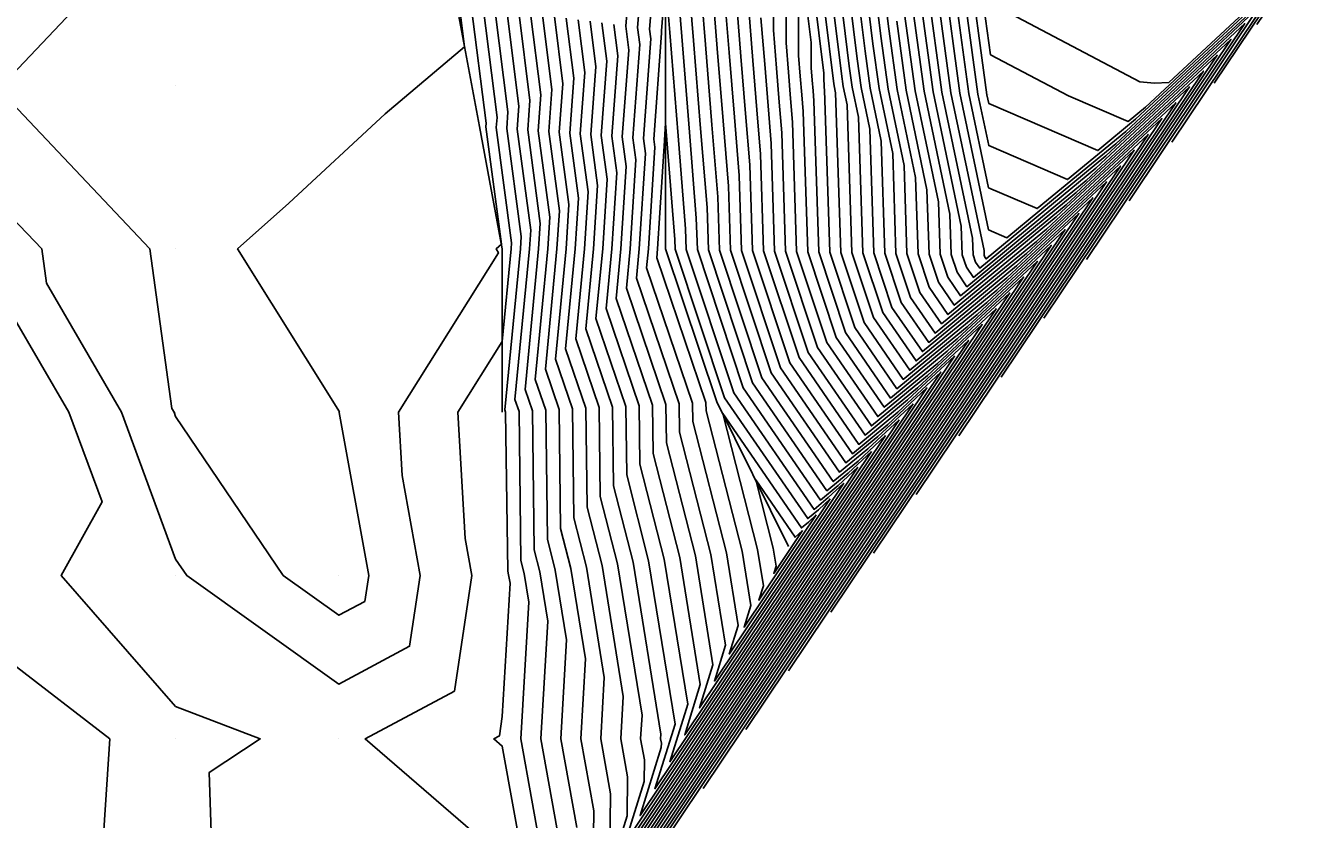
# Model space of a CAD drawing. Extents: x 2188792 to 2191981, y 386090 to 389710.
# Drawn here: x 2190370.9 to 2190448.8, y 387535.2 to 387583.8 of the extents above; entities that cross this region are included whole.
import ezdxf

# ---------------------------------------------------------------- set-up
doc = ezdxf.new("R2010")
doc.units = 0
for name, color, linetype in [('DTM Contours Major', 7, 'Continuous'), ('DTM Contours Minor', 7, 'Continuous'), ('Exist DTM QL2 LIDAR Elevation Point', 7, 'Continuous'), ('PH Exist DTM Breakline', 7, 'Continuous')]:
    doc.layers.add(name, color=color, linetype=linetype)

msp = doc.modelspace()

# ---------------------------------------------------------------- linework, layer by layer
at = {"layer": 'DTM Contours Major'}
for points in [[(2190458.367, 387600.806), (2190454.358, 387595.65), (2190453.666, 387596.335), (2190450.71, 387600.478), (2190449.972, 387601.961), (2190446.009, 387600.862), (2190447.363, 387599.539), (2190434.087, 387593.487), (2190428.297, 387593.388), (2190428.382, 387590.362), (2190428.645, 387588.234), (2190429.822, 387579.599), (2190429.933, 387579.07), (2190436.615, 387576.189), (2190438.928, 387578.1), (2190447.308, 387585.91), (2190441.138, 387576.707)], [(2190420.011, 387592.537), (2190421.398, 387581.348), (2190421.571, 387580.077), (2190421.957, 387578.239), (2190422.226, 387569.926), (2190423.44, 387566.272), (2190425.483, 387563.303), (2190429.823, 387566.889), (2190434.612, 387571.351), (2190402.014, 387522.732)], [(2190422.801, 387591.812), (2190423.813, 387583.643), (2190424.321, 387579.918), (2190425.453, 387574.527), (2190425.605, 387569.861), (2190426.286, 387567.81), (2190427.432, 387566.144), (2190432.858, 387570.626), (2190438.844, 387576.204), (2190415.056, 387540.724)], [(2190409.692, 387589.984), (2190409.159, 387583.623), (2190409.234, 387583.027), (2190408.784, 387576.926), (2190408.908, 387576), (2190408.535, 387570.159), (2190408.363, 387568.375), (2190410.982, 387560.677), (2190411.004, 387558.937), (2190412.921, 387551.456), (2190413.819, 387545.898), (2190413.136, 387543.699), (2190421.916, 387556.793)], [(2190421.916, 387556.793), (2190420.718, 387555.678), (2190419.633, 387554.781), (2190414.903, 387561.658), (2190412.091, 387570.121), (2190412.029, 387572.041), (2190411.604, 387577.312), (2190411.132, 387583.165), (2190410.605, 387589.702)], [(2190405.519, 387584.101), (2190405.873, 387581.308), (2190405.567, 387577.164), (2190405.982, 387574.05), (2190405.734, 387570.159), (2190405.263, 387565.275), (2190406.894, 387560.481), (2190406.956, 387555.663), (2190408.158, 387550.972), (2190409.859, 387540.444), (2190409.842, 387540.156), (2190409.889, 387539.898), (2190409.885, 387539.634), (2190408.589, 387535.457), (2190426.148, 387561.646), (2190423.753, 387559.415), (2190421.583, 387557.622), (2190417.748, 387563.196), (2190415.469, 387570.056), (2190415.299, 387575.311), (2190415.045, 387578.459), (2190414.764, 387581.954), (2190414.449, 387585.858)], [(2190426.229, 387585.939), (2190427.072, 387579.758), (2190428.95, 387570.814), (2190428.983, 387569.796), (2190429.132, 387569.348), (2190429.382, 387568.984), (2190435.893, 387574.363), (2190443.076, 387581.057), (2190428.097, 387558.715)], [(2190370.143, 387572.073), (2190371.945, 387570.159), (2190372.234, 387568.067), (2190376.829, 387560.158), (2190380.144, 387551.165), (2190380.826, 387550.157), (2190390.145, 387543.515), (2190394.474, 387545.827), (2190395.126, 387550.157), (2190394.015, 387556.288), (2190393.794, 387560.158), (2190399.912, 387569.925), (2190399.766, 387570.159), (2190400.092, 387570.449), (2190399.133, 387577.638), (2190399.15, 387577.871), (2190398.239, 387585.057)], [(2190404.709, 387534.719), (2190403.732, 387540.156), (2190404.085, 387546.218), (2190403.395, 387550.487), (2190402.907, 387552.39), (2190402.806, 387560.285), (2190402.163, 387562.175), (2190402.933, 387570.159), (2190403.057, 387572.1), (2190402.35, 387577.401), (2190402.512, 387579.59), (2190401.879, 387584.579)], [(2190418.287, 387584.66), (2190418.293, 387582.014), (2190418.395, 387580.744), (2190418.487, 387579.606), (2190418.569, 387578.582), (2190418.848, 387569.991), (2190420.594, 387564.734), (2190423.533, 387560.462), (2190426.788, 387563.152), (2190430.38, 387566.499), (2190404.041, 387527.215)]]:
    msp.add_lwpolyline(points, dxfattribs=at)
at = {"layer": 'DTM Contours Minor'}
for points in [[(2190370.143, 387580.83), (2190378.95, 387590.161), (2190378.815, 387591.489), (2190380.144, 387592.435), (2190385.902, 387600.172), (2190384.387, 387602.447), (2190384.721, 387609.325), (2190383.73, 387611.484), (2190384.816, 387618.374), (2190383.993, 387620.87), (2190383.581, 387628.101)], [(2190462.989, 387607.373), (2190456.692, 387599.271), (2190455.603, 387600.348), (2190453.511, 387603.281), (2190450.216, 387609.901), (2190432.528, 387604.996), (2190438.573, 387599.088), (2190430.607, 387595.457), (2190427.133, 387595.397), (2190427.265, 387590.652), (2190427.679, 387587.316), (2190428.722, 387579.663), (2190429.93, 387573.913), (2190432.903, 387572.631), (2190437.714, 387576.605), (2190445.616, 387583.968), (2190435.922, 387569.51)], [(2190460.678, 387604.089), (2190455.525, 387597.46), (2190454.634, 387598.341), (2190452.11, 387601.879), (2190450.094, 387605.931), (2190439.268, 387602.929), (2190442.968, 387599.313), (2190432.347, 387594.472), (2190427.715, 387594.392), (2190427.823, 387590.507), (2190428.162, 387587.775), (2190429.272, 387579.631), (2190429.932, 387576.491), (2190434.759, 387574.41), (2190438.321, 387577.353), (2190446.462, 387584.939), (2190438.53, 387573.108)], [(2190456.056, 387597.523), (2190453.192, 387593.839), (2190452.697, 387594.329), (2190449.955, 387598.172), (2190448.625, 387598.336), (2190435.827, 387592.503), (2190428.879, 387592.383), (2190428.94, 387590.216), (2190429.128, 387588.693), (2190430.033, 387582.058), (2190434.825, 387579.54), (2190438.471, 387577.968), (2190439.535, 387578.848), (2190448.155, 387586.88), (2190443.746, 387580.305)], [(2190453.745, 387594.24), (2190452.025, 387592.028), (2190451.728, 387592.322), (2190450.082, 387594.63), (2190445.607, 387595.183), (2190437.567, 387591.518), (2190429.461, 387591.379), (2190429.498, 387590.071), (2190429.612, 387589.153), (2190430.157, 387585.149), (2190439.194, 387580.402), (2190440.089, 387580.318), (2190440.968, 387580.364), (2190449.001, 387587.851), (2190446.355, 387583.903)], [(2190418.895, 387592.827), (2190420.431, 387580.43), (2190420.471, 387580.141), (2190420.558, 387579.724), (2190420.875, 387569.952), (2190422.302, 387565.657), (2190424.703, 387562.167), (2190428.609, 387565.394), (2190432.919, 387569.41), (2190401.313, 387522.27)], [(2190418.337, 387592.972), (2190419.829, 387580.929), (2190419.83, 387580.477), (2190419.848, 387580.26), (2190419.863, 387580.065), (2190419.878, 387579.89), (2190420.199, 387569.965), (2190421.733, 387565.349), (2190424.313, 387561.599), (2190428.002, 387564.647), (2190432.073, 387568.44), (2190402.222, 387523.918)], [(2190417.778, 387593.117), (2190419.058, 387582.795), (2190419.062, 387581.246), (2190419.122, 387580.502), (2190419.175, 387579.836), (2190419.224, 387579.236), (2190419.523, 387569.978), (2190421.163, 387565.042), (2190423.923, 387561.03), (2190427.395, 387563.899), (2190431.226, 387567.469), (2190403.132, 387525.567)], [(2190419.453, 387592.682), (2190420.914, 387580.889), (2190421.021, 387580.109), (2190421.258, 387578.981), (2190421.55, 387569.939), (2190422.871, 387565.964), (2190425.093, 387562.735), (2190429.216, 387566.141), (2190433.766, 387570.381), (2190400.403, 387520.621)], [(2190420.569, 387592.392), (2190421.881, 387581.807), (2190422.121, 387580.045), (2190422.656, 387577.496), (2190422.902, 387569.913), (2190424.009, 387566.58), (2190425.872, 387563.871), (2190430.43, 387567.636), (2190435.458, 387572.322), (2190404.623, 387526.331)], [(2190421.127, 387592.247), (2190422.364, 387582.266), (2190422.671, 387580.013), (2190423.355, 387576.754), (2190423.577, 387569.9), (2190424.578, 387566.887), (2190426.262, 387564.439), (2190431.037, 387568.384), (2190436.305, 387573.292), (2190407.231, 387529.929)], [(2190421.685, 387592.102), (2190422.847, 387582.725), (2190423.221, 387579.982), (2190424.055, 387576.011), (2190424.253, 387569.887), (2190425.148, 387567.195), (2190426.652, 387565.007), (2190431.644, 387569.131), (2190437.151, 387574.263), (2190409.839, 387533.527)], [(2190422.243, 387591.957), (2190423.33, 387583.184), (2190423.771, 387579.95), (2190424.754, 387575.269), (2190424.929, 387569.874), (2190425.717, 387567.502), (2190427.042, 387565.575), (2190432.251, 387569.879), (2190437.998, 387575.234), (2190412.447, 387537.125)], [(2190408.931, 387589.687), (2190408.431, 387583.719), (2190408.562, 387582.683), (2190408.141, 387576.974), (2190408.323, 387575.61), (2190407.974, 387570.159), (2190407.743, 387567.755), (2190410.164, 387560.638), (2190410.194, 387558.282), (2190411.968, 387551.359), (2190413.046, 387544.689), (2190412.227, 387542.05), (2190422.762, 387557.764)], [(2190408.171, 387589.39), (2190407.703, 387583.814), (2190407.89, 387582.34), (2190407.497, 387577.021), (2190407.738, 387575.22), (2190407.414, 387570.159), (2190407.123, 387567.135), (2190409.346, 387560.599), (2190409.385, 387557.628), (2190411.015, 387551.262), (2190412.273, 387543.481), (2190411.317, 387540.402), (2190423.608, 387558.734)], [(2190422.762, 387557.764), (2190421.325, 387556.425), (2190420.023, 387555.349), (2190415.472, 387561.965), (2190412.766, 387570.108), (2190412.683, 387572.695), (2190412.292, 387577.541), (2190411.859, 387582.923), (2190411.374, 387588.933)], [(2190416.744, 387588.391), (2190416.755, 387583.552), (2190416.943, 387581.228), (2190417.11, 387579.147), (2190417.261, 387577.274), (2190417.496, 387570.017), (2190419.456, 387564.119), (2190422.753, 387559.326), (2190425.574, 387561.657), (2190428.687, 387564.558), (2190405.86, 387530.512)], [(2190423.608, 387558.734), (2190421.932, 387557.172), (2190420.413, 387555.917), (2190416.041, 387562.273), (2190413.442, 387570.095), (2190413.337, 387573.349), (2190412.98, 387577.771), (2190412.585, 387582.681), (2190412.143, 387588.164)], [(2190424.455, 387559.705), (2190422.539, 387557.92), (2190420.803, 387556.485), (2190416.61, 387562.581), (2190414.118, 387570.082), (2190413.991, 387574.003), (2190413.669, 387578), (2190413.311, 387582.439), (2190412.912, 387587.396)], [(2190421.069, 387555.823), (2190420.111, 387554.93), (2190419.243, 387554.213), (2190414.334, 387561.35), (2190411.415, 387570.134), (2190411.375, 387571.387), (2190410.916, 387577.082), (2190410.406, 387583.407), (2190410.147, 387586.626), (2190409.886, 387583.528), (2190409.906, 387583.371), (2190409.428, 387576.879), (2190409.493, 387576.39), (2190409.095, 387570.159), (2190408.983, 387568.995), (2190411.799, 387560.716), (2190411.814, 387559.592), (2190413.873, 387551.553), (2190414.592, 387547.106), (2190414.046, 387545.347), (2190421.069, 387555.823)], [(2190425.301, 387560.675), (2190423.146, 387558.667), (2190421.193, 387557.054), (2190417.179, 387562.888), (2190414.794, 387570.069), (2190414.645, 387574.657), (2190414.357, 387578.23), (2190414.037, 387582.196), (2190413.68, 387586.627)], [(2190427.196, 387586.857), (2190428.172, 387579.694), (2190429.928, 387571.334), (2190431.047, 387570.851), (2190437.107, 387575.858), (2190444.769, 387582.998), (2190433.313, 387565.912)], [(2190417.515, 387586.526), (2190417.524, 387582.783), (2190417.669, 387580.986), (2190417.799, 387579.377), (2190417.915, 387577.928), (2190418.172, 387570.004), (2190420.025, 387564.426), (2190423.143, 387559.894), (2190426.181, 387562.404), (2190429.533, 387565.528), (2190404.951, 387528.863)], [(2190426.712, 387586.398), (2190427.622, 387579.726), (2190429.649, 387570.072), (2190429.659, 387569.783), (2190429.701, 387569.656), (2190429.772, 387569.552), (2190436.5, 387575.111), (2190443.923, 387582.027), (2190430.705, 387562.314)], [(2190397.511, 387585.152), (2190397.843, 387582.534), (2190392.974, 387578.44), (2190387.081, 387572.958), (2190383.935, 387570.159), (2190390.174, 387560.187), (2190390.156, 387560.158), (2190390.156, 387560.146), (2190391.967, 387550.157), (2190391.729, 387548.573), (2190390.145, 387547.727), (2190386.735, 387550.157), (2190380.144, 387559.892), (2190380.045, 387560.158), (2190379.91, 387560.392), (2190378.559, 387570.159), (2190370.143, 387579.096)], [(2190404.791, 387584.197), (2190405.201, 387580.965), (2190404.924, 387577.211), (2190405.397, 387573.66), (2190405.174, 387570.159), (2190404.643, 387564.655), (2190406.076, 387560.442), (2190406.146, 387555.009), (2190407.205, 387550.875), (2190408.704, 387541.598), (2190408.62, 387540.156), (2190408.853, 387538.862), (2190408.836, 387537.535), (2190407.679, 387533.808), (2190426.994, 387562.616), (2190424.36, 387560.162), (2190421.973, 387558.19), (2190418.318, 387563.503), (2190416.145, 387570.043), (2190415.953, 387575.965), (2190415.734, 387578.689), (2190415.49, 387581.712), (2190415.218, 387585.089)], [(2190425.263, 387585.021), (2190425.972, 387579.822), (2190427.551, 387572.299), (2190427.632, 387569.822), (2190427.993, 387568.733), (2190428.602, 387567.848), (2190434.679, 387572.868), (2190441.383, 387579.116), (2190422.88, 387551.519)], [(2190425.746, 387585.48), (2190426.522, 387579.79), (2190428.251, 387571.557), (2190428.307, 387569.809), (2190428.563, 387569.04), (2190428.992, 387568.416), (2190435.286, 387573.616), (2190442.23, 387580.086), (2190425.489, 387555.117)], [(2190400.146, 387532.912), (2190391.742, 387540.156), (2190397.22, 387543.081), (2190398.285, 387550.157), (2190397.873, 387552.43), (2190397.432, 387560.158), (2190400.146, 387564.49), (2190400.692, 387570.159), (2190400.717, 387570.539), (2190399.777, 387577.59), (2190399.823, 387578.215), (2190398.967, 387584.961)], [(2190401.601, 387531.611), (2190400.146, 387539.711), (2190399.629, 387540.156), (2190399.966, 387540.336), (2190400.146, 387541.531), (2190400.62, 387549.682), (2190400.537, 387550.197), (2190400.478, 387550.426), (2190400.353, 387560.168), (2190400.303, 387560.315), (2190401.252, 387570.159), (2190401.302, 387570.93), (2190400.42, 387577.543), (2190400.495, 387578.559), (2190399.695, 387584.866)], [(2190402.637, 387532.647), (2190401.288, 387540.156), (2190401.775, 387548.527), (2190401.49, 387550.294), (2190401.288, 387551.081), (2190401.171, 387560.207), (2190400.923, 387560.935), (2190401.813, 387570.159), (2190401.887, 387571.32), (2190401.063, 387577.495), (2190401.167, 387578.902), (2190400.423, 387584.77)], [(2190403.673, 387533.683), (2190402.51, 387540.156), (2190402.93, 387547.373), (2190402.442, 387550.39), (2190402.098, 387551.735), (2190401.988, 387560.246), (2190401.543, 387561.555), (2190402.373, 387570.159), (2190402.472, 387571.71), (2190401.707, 387577.448), (2190401.839, 387579.246), (2190401.151, 387584.674)], [(2190405.689, 387531.24), (2190405.745, 387535.755), (2190404.954, 387540.156), (2190405.24, 387545.063), (2190404.347, 387550.584), (2190403.717, 387553.045), (2190403.623, 387560.325), (2190402.783, 387562.795), (2190403.493, 387570.159), (2190403.642, 387572.49), (2190402.994, 387577.353), (2190403.184, 387579.934), (2190402.607, 387584.483)], [(2190406.738, 387533.339), (2190406.781, 387536.79), (2190406.176, 387540.156), (2190406.394, 387543.908), (2190405.3, 387550.681), (2190404.527, 387553.699), (2190404.441, 387560.364), (2190403.403, 387563.415), (2190404.053, 387570.159), (2190404.227, 387572.88), (2190403.637, 387577.306), (2190403.856, 387580.277), (2190403.335, 387584.388)], [(2190415.987, 387584.321), (2190416.216, 387581.47), (2190416.422, 387578.918), (2190416.607, 387576.62), (2190416.821, 387570.03), (2190418.887, 387563.811), (2190422.363, 387558.758), (2190424.967, 387560.91), (2190427.841, 387563.587), (2190406.77, 387532.16), (2190407.787, 387535.437), (2190407.817, 387537.826), (2190407.398, 387540.156), (2190407.549, 387542.753), (2190406.253, 387550.778), (2190405.336, 387554.354), (2190405.259, 387560.403), (2190404.023, 387564.035), (2190404.613, 387570.159), (2190404.812, 387573.27), (2190404.28, 387577.258), (2190404.528, 387580.621), (2190404.063, 387584.292)], [(2190424.78, 387584.561), (2190425.422, 387579.854), (2190426.852, 387573.042), (2190426.956, 387569.835), (2190427.424, 387568.425), (2190428.212, 387567.28), (2190434.072, 387572.121), (2190440.537, 387578.145), (2190420.272, 387547.92)], [(2190406.247, 387584.005), (2190406.545, 387581.652), (2190406.211, 387577.116), (2190406.567, 387574.44), (2190406.294, 387570.159), (2190405.883, 387565.895), (2190407.711, 387560.521), (2190407.765, 387556.318), (2190409.11, 387551.069), (2190410.727, 387541.064), (2190409.498, 387537.105), (2190425.301, 387560.675)], [(2190406.975, 387583.91), (2190407.217, 387581.996), (2190406.854, 387577.069), (2190407.152, 387574.83), (2190406.854, 387570.159), (2190406.503, 387566.515), (2190408.529, 387560.56), (2190408.575, 387556.973), (2190410.063, 387551.165), (2190411.5, 387542.272), (2190410.408, 387538.753), (2190424.455, 387559.705)], [(2190424.297, 387584.102), (2190424.871, 387579.886), (2190426.153, 387573.784), (2190426.28, 387569.848), (2190426.855, 387568.118), (2190427.822, 387566.712), (2190433.465, 387571.373), (2190439.691, 387577.175), (2190417.664, 387544.322)], [(2190420.223, 387554.852), (2190419.504, 387554.183), (2190418.853, 387553.645), (2190413.764, 387561.043), (2190410.739, 387570.147), (2190410.72, 387570.733), (2190410.227, 387576.853), (2190410.147, 387577.855), (2190410.071, 387576.832), (2190410.078, 387576.78), (2190409.655, 387570.159), (2190409.602, 387569.615), (2190412.617, 387560.756), (2190412.623, 387560.246), (2190414.826, 387551.65), (2190415.365, 387548.315), (2190414.955, 387546.995), (2190420.223, 387554.852)], [(2190370.143, 387566.13), (2190373.612, 387560.158), (2190375.637, 387554.663), (2190373.129, 387550.157), (2190380.144, 387542.13), (2190385.323, 387540.156), (2190382.199, 387538.101), (2190382.456, 387530.155)], [(2190419.376, 387553.882), (2190418.897, 387553.435), (2190418.463, 387553.077), (2190413.642, 387560.086), (2190415.778, 387551.747), (2190416.138, 387549.523), (2190415.865, 387548.644), (2190419.376, 387553.882)], [(2190418.53, 387552.911), (2190418.29, 387552.688), (2190418.073, 387552.509), (2190415.663, 387556.013), (2190416.731, 387551.844), (2190416.911, 387550.732), (2190416.774, 387550.292), (2190418.53, 387552.911)], [(2190375.743, 387534.555), (2190376.112, 387540.156), (2190370.143, 387544.766), (2190363.399, 387546.9), (2190360.142, 387544.738), (2190358.121, 387548.136), (2190350.141, 387544.431), (2190347, 387543.297), (2190344.538, 387540.156), (2190340.172, 387535.891), (2190335.174, 387535.246), (2190330.139, 387533.585)]]:
    msp.add_lwpolyline(points, dxfattribs=at)
at = {"layer": 'Exist DTM QL2 LIDAR Elevation Point'}
for p, q in [((2190380.144, 387580.16), (2190380.144, 387580.16)), ((2190420.147, 387580.16), (2190420.147, 387580.16)), ((2190429.934, 387579.592), (2190429.934, 387579.592)), ((2190440.053, 387579.485), (2190440.053, 387579.485)), ((2190380.144, 387570.159), (2190380.144, 387570.159)), ((2190429.927, 387569.778), (2190429.927, 387569.778)), ((2190380.144, 387560.158), (2190380.144, 387560.158)), ((2190390.145, 387560.158), (2190390.145, 387560.158)), ((2190380.144, 387550.157), (2190380.144, 387550.157)), ((2190390.145, 387550.157), (2190390.145, 387550.157)), ((2190400.146, 387550.157), (2190400.146, 387550.157)), ((2190380.144, 387540.156), (2190380.144, 387540.156)), ((2190390.145, 387540.156), (2190390.145, 387540.156)), ((2190400.146, 387540.156), (2190400.146, 387540.156)), ((2190410.147, 387540.156), (2190410.147, 387540.156))]:
    msp.add_line(p, q, dxfattribs=at)
at = {"layer": 'PH Exist DTM Breakline'}
for points in [[(2190380.144, 387690.17), (2190382.22, 387682.654), (2190384.297, 387675.137), (2190386.373, 387667.62), (2190387.366, 387658.688), (2190388.359, 387649.755), (2190389.352, 387640.822), (2190391.127, 387631.664), (2190392.901, 387622.505), (2190393.454, 387615.066), (2190394.007, 387607.627), (2190394.559, 387600.188), (2190395.956, 387592.68), (2190397.352, 387585.173), (2190398.749, 387577.666), (2190400.146, 387570.159), (2190400.146, 387560.158)], [(2190400.146, 387660.167), (2190400.146, 387653.5), (2190400.146, 387646.833), (2190400.146, 387640.166), (2190401.582, 387631.86), (2190403.019, 387623.554), (2190409.172, 387611.939), (2190410.147, 387610.163), (2190410.147, 387600.162), (2190410.147, 387590.161), (2190410.147, 387583.493), (2190410.147, 387576.826), (2190410.147, 387570.159), (2190413.293, 387560.788), (2190417.683, 387551.94)]]:
    msp.add_lwpolyline(points, dxfattribs=at)

doc.saveas('drawing.dxf')
